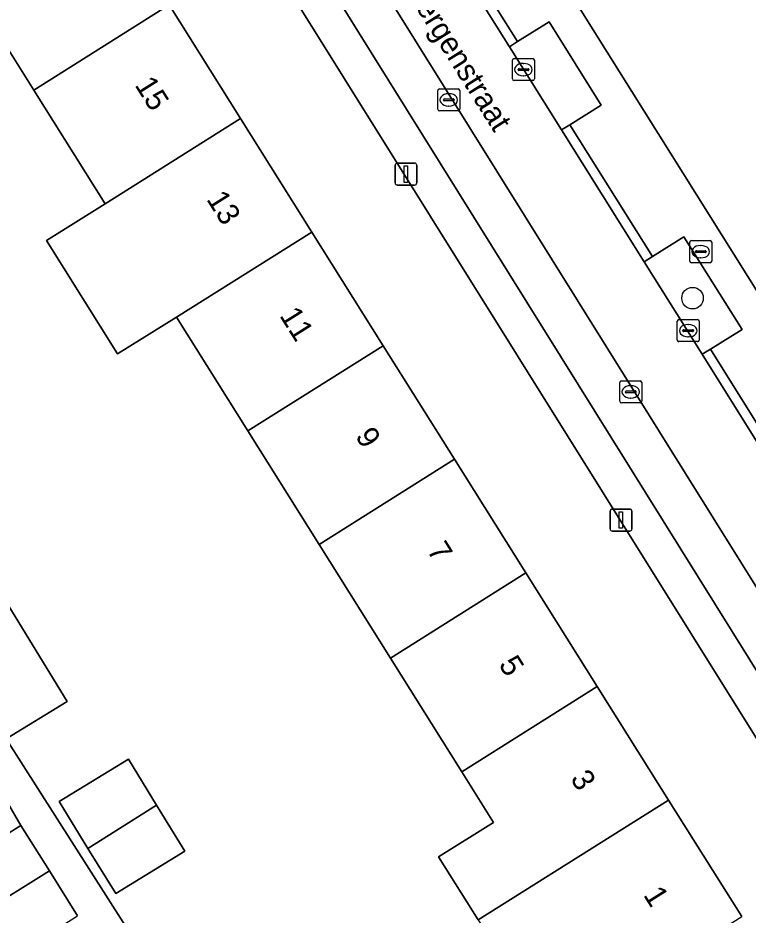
# Model space of a CAD drawing. Extents: x 159352 to 160617, y 385888 to 387323.
# Drawn here: x 159733.61 to 159766.78, y 386145.65 to 386186.39 of the extents above; entities that cross this region are included whole.
import ezdxf

# ---------------------------------------------------------------- set-up
doc = ezdxf.new("R2010")
doc.units = 0
for name, color, linetype in [('IMGEO_Boom', 7, 'Continuous'), ('IMGEO_Brandkraan', 7, 'Continuous'), ('IMGEO_Erf', 7, 'Continuous'), ('IMGEO_Groenvoorziening', 7, 'Continuous'), ('IMGEO_Kolk', 7, 'Continuous'), ('IMGEO_Lichtmast', 7, 'Continuous'), ('IMGEO_Openbare_ruimte_label', 7, 'Continuous'), ('IMGEO_Pand', 7, 'Continuous'), ('IMGEO_Pand_nummerreeks', 7, 'Continuous'), ('IMGEO_Parkeervlak_open', 7, 'Continuous'), ('IMGEO_Rijbaan_lokaal_open', 7, 'Continuous'), ('IMGEO_Voetpad_open', 7, 'Continuous')]:
    doc.layers.add(name, color=color, linetype=linetype)

msp = doc.modelspace()

# ---------------------------------------------------------------- linework, layer by layer
at = {"layer": 'IMGEO_Boom'}
msp.add_circle((159764.26, 386173.664), 0.489, dxfattribs=at)
at = {"layer": 'IMGEO_Brandkraan'}
for p, q in [((159764.206, 386176.274), (159765.058, 386176.274)), ((159764.131, 386175.348), (159764.131, 386176.2)), ((159764.433, 386175.817), (159764.831, 386175.817)), ((159764.619, 386176.054), (159764.644, 386176.054)), ((159765.132, 386176.2), (159765.132, 386175.348)), ((159764.39, 386175.768), (159764.39, 386175.78)), ((159764.828, 386175.731), (159764.43, 386175.731)), ((159764.642, 386175.494), (159764.617, 386175.494)), ((159764.874, 386175.78), (159764.874, 386175.768)), ((159765.058, 386175.274), (159764.206, 386175.274))]:
    msp.add_line(p, q, dxfattribs=at)
for points in [[(159764.206, 386176.274), (159765.058, 386176.274)], [(159764.131, 386175.348), (159764.131, 386176.2)], [(159765.132, 386176.2), (159765.132, 386175.348)], [(159765.058, 386175.274), (159764.206, 386175.274)]]:
    msp.add_lwpolyline(points, dxfattribs=at)
for centre, radius, start, end in [((159764.208, 386176.198), 0.0765, 91.552, 178.448), ((159764.208, 386176.198), 0.0765, 91.552, 178.448), ((159765.056, 386176.198), 0.0765, 1.552, 88.448), ((159765.056, 386176.198), 0.0765, 1.552, 88.448), ((159764.43, 386175.777), 0.0403, 85.8775, 175.7526), ((159764.835, 386175.779), 0.0386, 1.7309, 96.639), ((159764.427, 386175.767), 0.0366, 178.938, 274.7102), ((159764.831, 386175.774), 0.043, 264.8664, 352.4533), ((159764.208, 386175.35), 0.0765, 181.552, 268.448), ((159764.208, 386175.35), 0.0765, 181.552, 268.448), ((159765.056, 386175.35), 0.0765, 271.552, 358.448), ((159765.056, 386175.35), 0.0765, 271.552, 358.448)]:
    msp.add_arc(centre, radius, start, end, dxfattribs=at)
for centre, major_axis, ratio, start_param, end_param in [((159764.618, 386175.774), (-0.387, 0.002), 0.722429, 4.712389, 7.853982), ((159764.643, 386175.774), (-0.39, 0.002), 0.717154, 1.570796, 4.712389)]:
    msp.add_ellipse(centre, major_axis=major_axis, ratio=ratio, start_param=start_param, end_param=end_param, dxfattribs=at)
at = {"layer": 'IMGEO_Erf'}
for points in [[(159745.213, 386209.036), (159781.317, 386151.464), (159788.543, 386155.995), (159787.012, 386158.446), (159786.588, 386158.181), (159786.265, 386158.698), (159785.544, 386158.248), (159783.978, 386160.736), (159784.708, 386161.192), (159783.411, 386163.268), (159780.167, 386168.46), (159776.924, 386173.652), (159773.68, 386178.845), (159773.454, 386179.207), (159772.507, 386179.227), (159771.059, 386181.545), (159771.731, 386181.965), (159770.437, 386184.037), (159767.194, 386189.229)], [(159765.891, 386141.835), (159772.114, 386145.744), (159736.577, 386202.635), (159733.614, 386203.294), (159731.071, 386201.577), (159714.574, 386191.233), (159711.363, 386189.221), (159716.018, 386181.79), (159719.157, 386183.716), (159720.439, 386181.626), (159721.721, 386179.537), (159718.582, 386177.611), (159722.427, 386170.969), (159725.189, 386172.667), (159726.296, 386170.867), (159729.487, 386165.678), (159732.679, 386160.486), (159735.84, 386155.345), (159733.077, 386153.646), (159739.919, 386142.917)], [(159732.069, 386199.987), (159733.747, 386197.316), (159733.919, 386197.424), (159737.217, 386192.175), (159740.48, 386186.981), (159743.721, 386181.822), (159746.963, 386176.663), (159750.204, 386171.504), (159753.445, 386166.345), (159756.687, 386161.185), (159759.928, 386156.026), (159763.17, 386150.866), (159766.492, 386145.578)], [(159754.513, 386145.424), (159752.714, 386148.286), (159755.222, 386149.853), (159753.774, 386152.157), (159750.533, 386157.316), (159747.291, 386162.476), (159744.05, 386167.635), (159740.808, 386172.794), (159738.133, 386171.132), (159734.901, 386176.277), (159737.567, 386177.953), (159734.325, 386183.112), (159732.499, 386186.019)], [(159733.216, 386143.666), (159731.929, 386145.722), (159730.642, 386147.777), (159733.744, 386149.721), (159730.165, 386155.842), (159726.781, 386153.737), (159725.367, 386156.01), (159722.148, 386161.186), (159725.532, 386163.291), (159723.428, 386166.327), (159720.325, 386164.383), (159719.037, 386166.44), (159717.751, 386168.494), (159720.853, 386170.438), (159718.998, 386173.467), (159715.904, 386171.529), (159712.527, 386176.922), (159715.626, 386178.852), (159715.021, 386179.818), (159711.398, 386177.548), (159706.136, 386185.947), (159685.685, 386173.135), (159722.272, 386114.357)]]:
    msp.add_lwpolyline(points, dxfattribs=at)
msp.add_lwpolyline([(159741.191, 386148.547), (159738.052, 386146.621), (159736.791, 386148.676), (159735.488, 386150.8), (159738.627, 386152.726), (159739.909, 386150.637)], close=True, dxfattribs=at)
at = {"layer": 'IMGEO_Groenvoorziening'}
for points in [[(159755.937, 386185.075), (159758.308, 386181.306), (159758.678, 386181.532), (159760.106, 386182.426), (159757.74, 386186.211), (159756.306, 386185.316)], [(159762.065, 386175.311), (159764.702, 386171.113), (159765.08, 386171.349), (159766.509, 386172.237), (159763.867, 386176.445), (159762.434, 386175.553)]]:
    msp.add_lwpolyline(points, close=True, dxfattribs=at)
at = {"layer": 'IMGEO_Kolk'}
for p, q in [((159756.075, 386183.615), (159756.075, 386184.467)), ((159756.15, 386184.541), (159757.002, 386184.541)), ((159757.076, 386184.467), (159757.076, 386183.615)), ((159756.334, 386184.035), (159756.334, 386184.047)), ((159756.772, 386183.998), (159756.374, 386183.998)), ((159756.377, 386184.084), (159756.775, 386184.084)), ((159756.563, 386184.321), (159756.588, 386184.321)), ((159756.818, 386184.047), (159756.818, 386184.035)), ((159756.586, 386183.761), (159756.561, 386183.761)), ((159752.758, 386183.165), (159753.61, 386183.165)), ((159757.002, 386183.541), (159756.15, 386183.541)), ((159752.683, 386182.239), (159752.683, 386183.091)), ((159753.171, 386182.945), (159753.196, 386182.945)), ((159753.684, 386183.091), (159753.684, 386182.239)), ((159752.942, 386182.659), (159752.942, 386182.671)), ((159753.38, 386182.622), (159752.982, 386182.622)), ((159752.985, 386182.708), (159753.383, 386182.708)), ((159753.194, 386182.385), (159753.169, 386182.385)), ((159753.426, 386182.671), (159753.426, 386182.659)), ((159753.61, 386182.165), (159752.758, 386182.165)), ((159763.563, 386171.761), (159763.563, 386172.613)), ((159763.638, 386172.687), (159764.49, 386172.687)), ((159764.564, 386172.613), (159764.564, 386171.761)), ((159763.822, 386172.181), (159763.822, 386172.193)), ((159764.26, 386172.144), (159763.862, 386172.144)), ((159763.865, 386172.23), (159764.263, 386172.23)), ((159764.051, 386172.467), (159764.076, 386172.467)), ((159764.306, 386172.193), (159764.306, 386172.181)), ((159764.074, 386171.907), (159764.049, 386171.907)), ((159764.49, 386171.687), (159763.638, 386171.687)), ((159760.949, 386168.981), (159760.949, 386169.833)), ((159761.024, 386169.907), (159761.876, 386169.907)), ((159761.95, 386169.833), (159761.95, 386168.981)), ((159761.208, 386169.401), (159761.208, 386169.413)), ((159761.646, 386169.364), (159761.248, 386169.364)), ((159761.251, 386169.45), (159761.649, 386169.45)), ((159761.437, 386169.687), (159761.462, 386169.687)), ((159761.692, 386169.413), (159761.692, 386169.401)), ((159761.876, 386168.907), (159761.024, 386168.907)), ((159761.46, 386169.127), (159761.435, 386169.127))]:
    msp.add_line(p, q, dxfattribs=at)
for points in [[(159756.075, 386183.615), (159756.075, 386184.467)], [(159756.15, 386184.541), (159757.002, 386184.541)], [(159757.076, 386184.467), (159757.076, 386183.615)], [(159752.758, 386183.165), (159753.61, 386183.165)], [(159757.002, 386183.541), (159756.15, 386183.541)], [(159752.683, 386182.239), (159752.683, 386183.091)], [(159753.684, 386183.091), (159753.684, 386182.239)], [(159753.61, 386182.165), (159752.758, 386182.165)], [(159763.563, 386171.761), (159763.563, 386172.613)], [(159763.638, 386172.687), (159764.49, 386172.687)], [(159764.564, 386172.613), (159764.564, 386171.761)], [(159764.49, 386171.687), (159763.638, 386171.687)], [(159760.949, 386168.981), (159760.949, 386169.833)], [(159761.024, 386169.907), (159761.876, 386169.907)], [(159761.95, 386169.833), (159761.95, 386168.981)], [(159761.876, 386168.907), (159761.024, 386168.907)]]:
    msp.add_lwpolyline(points, dxfattribs=at)
for centre, radius, start, end in [((159756.152, 386184.465), 0.0765, 91.552, 178.448), ((159756.152, 386184.465), 0.0765, 91.552, 178.448), ((159757, 386184.465), 0.0765, 1.552, 88.448), ((159757, 386184.465), 0.0765, 1.552, 88.448), ((159756.374, 386184.044), 0.0403, 85.8775, 175.7526), ((159756.371, 386184.034), 0.0366, 178.938, 274.7102), ((159756.775, 386184.041), 0.043, 264.8664, 352.4533), ((159756.779, 386184.046), 0.0386, 1.7309, 96.639), ((159756.152, 386183.617), 0.0765, 181.552, 268.448), ((159756.152, 386183.617), 0.0765, 181.552, 268.448), ((159757, 386183.617), 0.0765, 271.552, 358.448), ((159757, 386183.617), 0.0765, 271.552, 358.448), ((159752.76, 386183.089), 0.0765, 91.552, 178.448), ((159752.76, 386183.089), 0.0765, 91.552, 178.448), ((159753.608, 386183.089), 0.0765, 1.552, 88.448), ((159753.608, 386183.089), 0.0765, 1.552, 88.448), ((159752.982, 386182.668), 0.0403, 85.8775, 175.7526), ((159752.979, 386182.658), 0.0366, 178.938, 274.7102), ((159753.383, 386182.665), 0.043, 264.8664, 352.4533), ((159753.387, 386182.67), 0.0386, 1.7309, 96.639), ((159752.76, 386182.241), 0.0765, 181.552, 268.448), ((159752.76, 386182.241), 0.0765, 181.552, 268.448), ((159753.608, 386182.241), 0.0765, 271.552, 358.448), ((159753.608, 386182.241), 0.0765, 271.552, 358.448), ((159763.64, 386172.611), 0.0765, 91.552, 178.448), ((159763.64, 386172.611), 0.0765, 91.552, 178.448), ((159764.488, 386172.611), 0.0765, 1.552, 88.448), ((159764.488, 386172.611), 0.0765, 1.552, 88.448), ((159763.862, 386172.19), 0.0403, 85.8775, 175.7526), ((159763.859, 386172.18), 0.0366, 178.938, 274.7102), ((159764.263, 386172.187), 0.043, 264.8664, 352.4533), ((159764.267, 386172.192), 0.0386, 1.7309, 96.639), ((159763.64, 386171.763), 0.0765, 181.552, 268.448), ((159763.64, 386171.763), 0.0765, 181.552, 268.448), ((159764.488, 386171.763), 0.0765, 271.552, 358.448), ((159764.488, 386171.763), 0.0765, 271.552, 358.448), ((159761.026, 386169.831), 0.0765, 91.552, 178.448), ((159761.026, 386169.831), 0.0765, 91.552, 178.448), ((159761.874, 386169.831), 0.0765, 1.552, 88.448), ((159761.874, 386169.831), 0.0765, 1.552, 88.448), ((159761.248, 386169.41), 0.0403, 85.8775, 175.7526), ((159761.245, 386169.4), 0.0366, 178.938, 274.7102), ((159761.649, 386169.407), 0.043, 264.8664, 352.4533), ((159761.653, 386169.412), 0.0386, 1.7309, 96.639), ((159761.026, 386168.983), 0.0765, 181.552, 268.448), ((159761.026, 386168.983), 0.0765, 181.552, 268.448), ((159761.874, 386168.983), 0.0765, 271.552, 358.448), ((159761.874, 386168.983), 0.0765, 271.552, 358.448)]:
    msp.add_arc(centre, radius, start, end, dxfattribs=at)
for centre, major_axis, ratio, start_param, end_param in [((159756.562, 386184.041), (-0.387, 0.002), 0.722429, 4.712389, 7.853982), ((159756.587, 386184.041), (-0.39, 0.002), 0.717154, 1.570796, 4.712389), ((159753.17, 386182.665), (-0.387, 0.002), 0.722429, 4.712389, 7.853982), ((159753.195, 386182.665), (-0.39, 0.002), 0.717154, 1.570796, 4.712389), ((159764.05, 386172.187), (-0.387, 0.002), 0.722429, 4.712389, 7.853982), ((159764.075, 386172.187), (-0.39, 0.002), 0.717154, 1.570796, 4.712389), ((159761.436, 386169.407), (-0.387, 0.002), 0.722429, 4.712389, 7.853982), ((159761.461, 386169.407), (-0.39, 0.002), 0.717154, 1.570796, 4.712389)]:
    msp.add_ellipse(centre, major_axis=major_axis, ratio=ratio, start_param=start_param, end_param=end_param, dxfattribs=at)
at = {"layer": 'IMGEO_Lichtmast'}
for p, q in [((159750.743, 386178.897), (159750.743, 386179.697)), ((159750.743, 386179.697), (159750.743, 386178.897)), ((159750.843, 386179.797), (159751.633, 386179.797)), ((159751.633, 386179.797), (159750.843, 386179.797)), ((159751.733, 386179.697), (159751.733, 386178.897)), ((159751.733, 386178.897), (159751.733, 386179.697)), ((159751.633, 386178.797), (159750.843, 386178.797)), ((159750.843, 386178.797), (159751.633, 386178.797)), ((159760.613, 386164.087), (159761.403, 386164.087)), ((159761.403, 386164.087), (159760.613, 386164.087)), ((159760.513, 386163.187), (159760.513, 386163.987)), ((159760.513, 386163.987), (159760.513, 386163.187)), ((159761.503, 386163.987), (159761.503, 386163.187)), ((159761.503, 386163.187), (159761.503, 386163.987)), ((159761.403, 386163.087), (159760.613, 386163.087)), ((159760.613, 386163.087), (159761.403, 386163.087))]:
    msp.add_line(p, q, dxfattribs=at)
for points in [[(159751.163, 386179.672), (159751.313, 386179.672), (159751.313, 386178.922), (159751.163, 386178.922), (159751.163, 386179.672)], [(159760.933, 386163.962), (159761.083, 386163.962), (159761.083, 386163.212), (159760.933, 386163.212), (159760.933, 386163.962)]]:
    msp.add_lwpolyline(points, dxfattribs=at)
for centre, start, end in [((159750.843, 386179.697), 90, 180), ((159750.843, 386179.697), 90, 180), ((159751.633, 386179.697), 0, 90), ((159751.633, 386179.697), 360, 90), ((159750.843, 386178.897), 180, 270), ((159750.843, 386178.897), 180, 270), ((159751.633, 386178.897), 270, 0), ((159751.633, 386178.897), 270, 0), ((159760.613, 386163.987), 90, 180), ((159760.613, 386163.987), 90, 180), ((159761.403, 386163.987), 0, 90), ((159761.403, 386163.987), 360, 90), ((159760.613, 386163.187), 180, 270), ((159760.613, 386163.187), 180, 270), ((159761.403, 386163.187), 270, 0), ((159761.403, 386163.187), 270, 0)]:
    msp.add_arc(centre, 0.1, start, end, dxfattribs=at)
at = {"layer": 'IMGEO_Pand'}
for points in [[(159728.511, 386186.701), (159729.948, 386184.414), (159732.499, 386186.019), (159734.325, 386183.112), (159740.48, 386186.981), (159737.217, 386192.175)], [(159734.325, 386183.112), (159737.567, 386177.953), (159743.721, 386181.822), (159740.48, 386186.981)], [(159737.567, 386177.953), (159734.901, 386176.277), (159738.133, 386171.132), (159740.808, 386172.794), (159746.963, 386176.663), (159743.721, 386181.822)], [(159750.204, 386171.504), (159746.963, 386176.663), (159740.808, 386172.794), (159744.05, 386167.635)], [(159744.05, 386167.635), (159747.291, 386162.476), (159753.445, 386166.345), (159750.204, 386171.504)], [(159747.291, 386162.476), (159750.533, 386157.316), (159756.687, 386161.185), (159753.445, 386166.345)], [(159750.533, 386157.316), (159753.774, 386152.157), (159759.928, 386156.026), (159756.687, 386161.185)], [(159732.679, 386160.486), (159729.933, 386158.76), (159733.077, 386153.646), (159735.84, 386155.345)], [(159763.17, 386150.866), (159759.928, 386156.026), (159753.774, 386152.157), (159755.222, 386149.853), (159752.714, 386148.286), (159754.513, 386145.424)], [(159739.909, 386150.637), (159738.627, 386152.726), (159735.488, 386150.8), (159736.791, 386148.676)], [(159738.052, 386146.621), (159741.191, 386148.547), (159739.909, 386150.637), (159736.791, 386148.676)], [(159754.513, 386145.424), (159756.169, 386142.787), (159758.677, 386144.353), (159759.939, 386142.345), (159757.34, 386140.715), (159759.254, 386137.665), (159761.609, 386139.145), (159765.891, 386141.835), (159764.375, 386144.248), (159765.807, 386145.148), (159766.492, 386145.578), (159763.17, 386150.866)], [(159733.744, 386149.721), (159730.642, 386147.777), (159731.929, 386145.722), (159735.037, 386147.657)], [(159733.216, 386143.666), (159736.319, 386145.61), (159735.037, 386147.657), (159731.929, 386145.722)]]:
    msp.add_lwpolyline(points, close=True, dxfattribs=at)
at = {"layer": 'IMGEO_Parkeervlak_open'}
for points in [[(159788.47, 386126.403), (159741.92, 386200.989)], [(159741.852, 386197.34), (159771.528, 386149.758)]]:
    msp.add_lwpolyline(points, dxfattribs=at)
at = {"layer": 'IMGEO_Rijbaan_lokaal_open'}
msp.add_lwpolyline([(159747.945, 386197.778), (159744.763, 386202.873), (159744.31, 386203.581), (159741.463, 386201.705), (159741.92, 386200.989), (159788.47, 386126.403), (159788.572, 386126.24), (159791.629, 386128.131), (159784.367, 386139.74), (159782.945, 386141.957), (159781.25, 386144.716), (159776.428, 386152.399), (159773.531, 386157.033), (159771.654, 386160.035), (159768.984, 386164.269), (159764.702, 386171.113), (159762.065, 386175.311), (159758.308, 386181.306), (159755.937, 386185.075), (159751.368, 386192.352), (159749.848, 386194.818)], close=True, dxfattribs=at)
at = {"layer": 'IMGEO_Voetpad_open'}
for points in [[(159794.601, 386124.356), (159797.259, 386126.043), (159782.471, 386149.624), (159781.317, 386151.464), (159745.213, 386209.036)], [(159737.967, 386205.8), (159733.614, 386203.294), (159736.577, 386202.635), (159772.114, 386145.744), (159773.047, 386144.253), (159779.029, 386134.648), (159782.701, 386128.77), (159787.187, 386121.946), (159786.376, 386119.338), (159790.69, 386121.981)], [(159785.129, 386127.992), (159773.657, 386146.357), (159773.281, 386146.127), (159771.159, 386149.531), (159771.528, 386149.758), (159741.852, 386197.34)], [(159751.738, 386192.588), (159756.306, 386185.316), (159757.74, 386186.211), (159760.106, 386182.426), (159758.678, 386181.532), (159762.434, 386175.553), (159763.867, 386176.445), (159766.509, 386172.237), (159765.08, 386171.349), (159769.365, 386164.495), (159770.798, 386165.398), (159773.487, 386161.187), (159772.036, 386160.268), (159773.911, 386157.271), (159775.363, 386158.15), (159778.251, 386153.56), (159776.804, 386152.637), (159781.62, 386144.957)], [(159739.919, 386142.917), (159733.077, 386153.646), (159729.933, 386158.76), (159726.741, 386163.952), (159723.55, 386169.141), (159722.427, 386170.969), (159718.582, 386177.611), (159717.321, 386179.665), (159716.018, 386181.79), (159711.363, 386189.221), (159709.758, 386188.216), (159715.021, 386179.818), (159715.626, 386178.852), (159716.909, 386176.803), (159718.998, 386173.467), (159720.853, 386170.438), (159722.145, 386168.375), (159723.428, 386166.327), (159725.532, 386163.291), (159728.75, 386158.116), (159730.165, 386155.842), (159733.744, 386149.721), (159735.037, 386147.657), (159736.319, 386145.61)]]:
    msp.add_lwpolyline(points, dxfattribs=at)
for points in [[(159751.738, 386192.588), (159751.368, 386192.352), (159755.937, 386185.075), (159756.306, 386185.316)], [(159758.678, 386181.532), (159758.308, 386181.306), (159762.065, 386175.311), (159762.434, 386175.553)], [(159769.365, 386164.495), (159765.08, 386171.349), (159764.702, 386171.113), (159768.984, 386164.269)]]:
    msp.add_lwpolyline(points, close=True, dxfattribs=at)

# ---------------------------------------------------------------- texts
at = {"layer": 'IMGEO_Openbare_ruimte_label'}
msp.add_text('Anthony van Opbergenstraat', height=1, rotation=302.1329, dxfattribs=at).set_placement((159746.16, 386195.632))
at = {"layer": 'IMGEO_Pand_nummerreeks'}
for s, p in [('15', (159738.894, 386183.341)), ('13', (159742.151, 386178.156)), ('11', (159745.468, 386172.875)), ('9', (159748.911, 386167.397)), ('7', (159752.168, 386162.212)), ('5', (159755.425, 386157.028)), ('3', (159758.682, 386151.843)), ('1', (159762, 386146.563))]:
    msp.add_text(s, height=1, rotation=302.1397, dxfattribs=at).set_placement(p)

doc.saveas('drawing.dxf')
